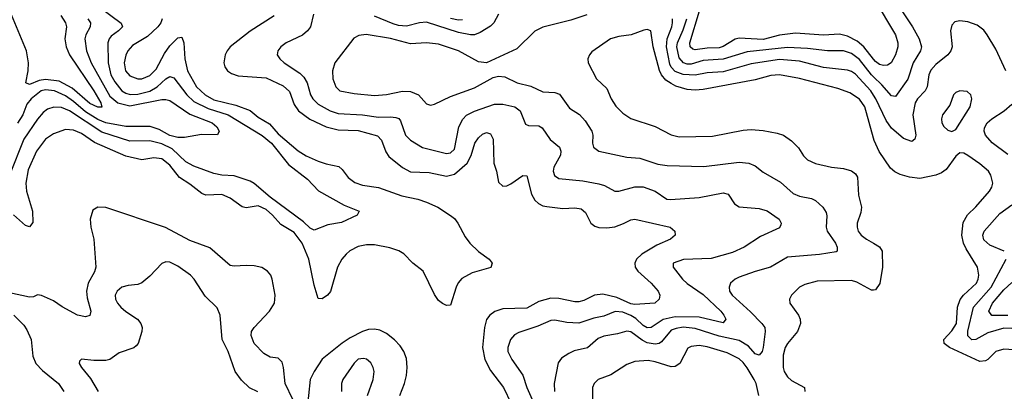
# Model space of a CAD drawing. Header units: inches. Extents: x 1308407 to 1441228, y 959628 to 1036311.
# Tile 586 of 656: x 1395741 to 1400652, y 997131 to 998986. Entities that reach past the tile are written whole.
import ezdxf

# ---------------------------------------------------------------- set-up
doc = ezdxf.new("R2010")
doc.units = ezdxf.units.IN
doc.header["$MEASUREMENT"] = 0
doc.layers.add('B3999', color=7, linetype='Continuous')
doc.layers.add('B4909', color=7, linetype='Continuous')

msp = doc.modelspace()

# ---------------------------------------------------------------- linework, layer by layer
at = {"layer": 'B3999', "color": 5}
for points, elevation in [([(1396137, 999050), (1396247.8, 998967.8), (1396253.2, 998950), (1396234.2, 998930), (1396197.1, 998902.9), (1396187, 998890), (1396180.7, 998870), (1396182.8, 998770), (1396196.3, 998710), (1396215.8, 998675.8), (1396250, 998631.2), (1396270, 998618.3), (1396292.7, 998612.7), (1396330, 998613.8), (1396390, 998628.9), (1396427, 998650), (1396470, 998690.1), (1396490, 998702.5), (1396510, 998695.4), (1396574.9, 998610), (1396610, 998577.6), (1396681.8, 998541.8), (1396780.8, 998510), (1396950, 998407.2), (1396997.2, 998370), (1397082, 998262), (1397176, 998190), (1397231.3, 998131.3), (1397359.4, 998059.4), (1397434.8, 998030), (1397424.7, 998010), (1397346.2, 997973.8), (1397278, 997962), (1397210, 997935.6), (1397190, 997945.7), (1397157, 997977), (1396990, 998099.6), (1396910, 998168.4), (1396890, 998179.1), (1396810, 998205.9), (1396749.5, 998209.5), (1396710, 998217.3), (1396610, 998253.8), (1396570, 998275.5), (1396501.4, 998341.4), (1396450, 998365.7), (1396390, 998381), (1396290, 998379.3), (1396150, 998424.7), (1395990, 998530.3), (1395950, 998547.7), (1395911.1, 998548.9), (1395880.3, 998539.7), (1395857.8, 998522.2), (1395830, 998488.3), (1395761.7, 998390), (1395690, 998209.6)], 2660), ([(1400000, 998789), (1399951.1, 998850), (1399918.3, 998878.3), (1399870, 998904.2), (1399830, 998913.9), (1399750, 998907.7), (1399610, 998918.9), (1399530, 998908.9), (1399450, 998886.8), (1399330, 998892.8), (1399310, 998887.7), (1399250, 998851.7), (1399230, 998845.5), (1399170, 998843.7), (1399110, 998834.6), (1399097.7, 998837.7), (1399084.8, 998850), (1399082.8, 998870), (1399132.3, 999030)], 2720), ([(1395945.9, 999005.9), (1395970.1, 998970), (1395975.1, 998950), (1395965.6, 998890), (1395973.3, 998850), (1395988.9, 998810), (1396110, 998630.7), (1396145.5, 998570), (1396150.6, 998549.4), (1396130, 998548.3), (1396090, 998567.4), (1396003.4, 998643.4), (1395938.1, 998678.1), (1395870, 998687.8), (1395838.3, 998681.7), (1395790, 998661.7), (1395770.9, 998670), (1395783.2, 998730), (1395785.7, 998770), (1395774.1, 998830), (1395700.5, 999010)], 2620), ([(1396451.6, 998990), (1396444.8, 998970), (1396430.1, 998949.9), (1396377.8, 998902.2), (1396303.9, 998856.1), (1396280.8, 998830), (1396270, 998808.2), (1396261.3, 998770), (1396269.1, 998730), (1396290, 998706), (1396329.7, 998689.7), (1396350.9, 998690.9), (1396390, 998706.7), (1396421.2, 998738.8), (1396462.7, 998817.3), (1396490, 998854.8), (1396530, 998895), (1396550, 998897.8), (1396560.1, 998870), (1396564, 998790), (1396577.5, 998730), (1396623.1, 998650), (1396665.8, 998610), (1396710, 998585.4), (1396819.1, 998559.1), (1396890, 998532.4), (1396930, 998498.8), (1396986.2, 998466.2), (1397030, 998415.4), (1397130, 998331.8), (1397170, 998306.3), (1397230, 998278.8), (1397270, 998265.5), (1397332.8, 998252.8), (1397350, 998237.6), (1397378.7, 998198.7), (1397412.7, 998172.7), (1397450, 998159.7), (1397530, 998148.2), (1397646.7, 998106.7), (1397727, 998090), (1397770, 998075.5), (1397826.7, 998050), (1397890, 998007.8), (1397910, 997992.6), (1397926.4, 997970), (1397962.4, 997902.4), (1397986, 997870), (1398029, 997829), (1398082.4, 997790), (1398098, 997770), (1398091.7, 997748.3), (1397997.1, 997722.9), (1397946.3, 997693.7), (1397928.1, 997671.9), (1397917.2, 997650), (1397890, 997560.9), (1397870, 997559.7), (1397850, 997568.3), (1397830, 997584.7), (1397810, 997614.5), (1397753.6, 997730), (1397701.6, 997770), (1397656.5, 997816.5), (1397631.8, 997831.8), (1397587.7, 997847.7), (1397510, 997862.6), (1397470, 997862.3), (1397430, 997853.2), (1397388.4, 997831.6), (1397370, 997815.3), (1397348.3, 997790), (1397325.6, 997750), (1397290.6, 997629.4), (1397275.9, 997610), (1397250, 997591.9), (1397230, 997593.6), (1397210, 997660.5), (1397183, 997790), (1397149.6, 997870), (1397110, 997923.3), (1397043.8, 997963.8), (1397002.6, 998010), (1396970, 998038.9), (1396930, 998057.2), (1396870, 998047.2), (1396850, 998051.9), (1396790, 998095.2), (1396750, 998112.7), (1396669.9, 998109.9), (1396650, 998118.5), (1396590, 998164.7), (1396537.3, 998197.3), (1396490, 998259.9), (1396450, 998291.4), (1396410, 998296.6), (1396350, 998285.6), (1396270, 998303.7), (1396113.3, 998373.3), (1396050, 998417.3), (1396010, 998434.2), (1395970, 998437), (1395910, 998415.9), (1395870, 998389.1), (1395825.1, 998330), (1395783, 998237), (1395771, 998170), (1395775, 998130), (1395804.2, 998030), (1395806.3, 997973.7), (1395790, 997951.2), (1395770, 997958.8), (1395710, 998011.2)], 2680), ([(1396081, 998990), (1396093.5, 998970), (1396091.8, 998950), (1396070.7, 998910), (1396066.2, 998890), (1396073.9, 998830), (1396096.8, 998770), (1396190, 998603.8), (1396230, 998570.7), (1396290, 998556.1), (1396450, 998587.4), (1396470, 998588), (1396490, 998582.5), (1396590, 998513.4), (1396701.8, 998470), (1396724.4, 998450), (1396736.5, 998430), (1396728.3, 998411.7), (1396647.1, 998412.9), (1396562.3, 998397.7), (1396530, 998397.3), (1396490, 998408.2), (1396436.9, 998436.9), (1396392, 998452), (1396270, 998452), (1396170, 998470.5), (1396130, 998487.6), (1396070, 998525.1), (1396010, 998577.8), (1395970, 998606.3), (1395914, 998630), (1395870, 998635.6), (1395847.3, 998630), (1395798.4, 998590), (1395776.7, 998563.3), (1395756.1, 998510), (1395730, 998468.7)], 2640), ([(1397010, 999005), (1396890, 998928.4), (1396791.3, 998850), (1396775.4, 998830), (1396765.5, 998810), (1396758.8, 998770), (1396763.9, 998750), (1396777.2, 998730), (1396796.8, 998716.8), (1396830, 998706.1), (1396970, 998696), (1397055.6, 998655.6), (1397087.2, 998627.2), (1397110, 998561.8), (1397130.8, 998530), (1397188.9, 998488.9), (1397270, 998451), (1397330, 998435.3), (1397430, 998433.2), (1397525.6, 998405.6), (1397545.1, 998385.1), (1397566.6, 998326.6), (1397582.2, 998302.2), (1397650, 998248.1), (1397690, 998226.4), (1397782.8, 998222.8), (1397870, 998204.1), (1397910, 998215.1), (1397973.6, 998270), (1397992.1, 998307.9), (1398011.2, 998370), (1398030, 998396.2), (1398050, 998414.4), (1398070, 998422), (1398090, 998416), (1398102.3, 998390), (1398106.7, 998270), (1398119.8, 998230), (1398130, 998174), (1398150, 998154), (1398170, 998156.9), (1398190, 998167), (1398250, 998208), (1398270, 998206.4), (1398294.6, 998114.6), (1398310, 998085.3), (1398327.9, 998067.9), (1398350, 998056.8), (1398370, 998053.1), (1398450, 998043.2), (1398510, 998047.1), (1398541.2, 998041.2), (1398563.7, 998023.7), (1398590.2, 997970), (1398610, 997955.4), (1398629, 997949), (1398670, 997946.9), (1398710, 997952.2), (1398752.5, 997967.5), (1398790, 997987.2), (1398810, 997989.2), (1398984.9, 997950), (1399008.2, 997930), (1399010.6, 997910), (1398986.7, 997890), (1398919, 997861), (1398844.1, 997815.9), (1398817.2, 997790), (1398808.6, 997770), (1398811.3, 997750), (1398824.7, 997730), (1398890.2, 997670), (1398926, 997630), (1398934, 997610), (1398930.4, 997590), (1398908.7, 997571.3), (1398810, 997563.2), (1398790, 997567.8), (1398719.6, 997599.6), (1398650, 997616.1), (1398608.7, 997611.3), (1398555.3, 997584.7), (1398530, 997577.6), (1398510, 997576.9), (1398430, 997594.6), (1398390, 997595.4), (1398330, 997578.4), (1398270, 997546.4), (1398150, 997542.5), (1398111.3, 997528.7), (1398085.8, 997510), (1398070, 997489.8), (1398058.7, 997450), (1398050.1, 997350), (1398061.5, 997290), (1398090, 997235), (1398153.9, 997150), (1398192.6, 997070)], 2720), ([(1397207.2, 999012.8), (1397191.2, 998950), (1397176.9, 998930), (1397151.3, 998908.7), (1397070.4, 998870), (1397043.7, 998850), (1397028.8, 998830), (1397026, 998810), (1397039, 998790), (1397060.2, 998770), (1397138.6, 998718.6), (1397159, 998699), (1397175, 998670), (1397190.7, 998610), (1397202.4, 998590), (1397230, 998563.6), (1397289.2, 998530), (1397330, 998518.1), (1397450, 998511), (1397530, 998499.4), (1397590, 998501.4), (1397617.8, 998497.8), (1397631.8, 998491.8), (1397640.6, 998480.6), (1397664.8, 998410), (1397690, 998383.5), (1397750, 998347.1), (1397870, 998318.4), (1397890, 998321.6), (1397910, 998339.5), (1397932.1, 998450), (1397950.7, 998489.3), (1397970.3, 998509.7), (1398010, 998529.1), (1398110, 998564.8), (1398150, 998563.7), (1398210, 998551.4), (1398237.1, 998530), (1398263.6, 998463.6), (1398278.3, 998458.3), (1398330, 998455.5), (1398346.2, 998446.2), (1398387.4, 998387.4), (1398432.6, 998350), (1398439.7, 998330), (1398438, 998310), (1398405.8, 998250), (1398402, 998230), (1398407.9, 998207.9), (1398430, 998193), (1398550, 998180.5), (1398630, 998166.2), (1398657.9, 998157.9), (1398710.2, 998130.2), (1398730, 998129.3), (1398810, 998150.8), (1398850, 998152.1), (1398910.3, 998130), (1398968, 998090), (1398987.7, 998087.7), (1399130, 998098), (1399250, 998122), (1399274.1, 998114.1), (1399307.1, 998067.1), (1399330, 998051.9), (1399430, 998044), (1399470, 998031.1), (1399528.5, 997990), (1399539.5, 997970), (1399537.5, 997962.5), (1399530, 997947.4), (1399436.3, 997903.7), (1399354.9, 997850), (1399297, 997823), (1399190, 997794.3), (1399051.1, 997788.9), (1399000.5, 997770), (1399000.3, 997750), (1399046.7, 997690), (1399070, 997668.8), (1399150, 997613.6), (1399237.7, 997530), (1399253.7, 997510), (1399262.3, 997490), (1399250, 997473.3), (1399130, 997500.4), (1399010, 997501.8), (1398951, 997489), (1398890, 997449.4), (1398870, 997447.7), (1398850, 997459), (1398814, 997494), (1398790, 997509.3), (1398750, 997525), (1398710.6, 997529.4), (1398655, 997505), (1398604.9, 997495.1), (1398530, 997471.1), (1398470, 997473.6), (1398410, 997485.2), (1398390, 997483.4), (1398324.8, 997455.2), (1398230, 997423.8), (1398208.2, 997411.8), (1398189.1, 997390), (1398175.5, 997350), (1398176.2, 997330), (1398195.9, 997290), (1398251.2, 997211.2), (1398270.8, 997150), (1398323.8, 997030)], 2740), ([(1398570, 999010.7), (1398490, 998983.7), (1398350, 998948.6), (1398310, 998928.2), (1398220.2, 998839.8), (1398070, 998769.7), (1398030, 998774.8), (1397929.7, 998830), (1397830, 998863.4), (1397770, 998869.9), (1397690, 998865.3), (1397590, 998892.1), (1397468.3, 998911.7), (1397432.5, 998907.5), (1397407.3, 998892.7), (1397313.1, 998770), (1397300.8, 998730), (1397302.4, 998690), (1397317.8, 998650), (1397338.4, 998630), (1397410, 998616.6), (1397510, 998607.5), (1397570, 998611.4), (1397650, 998628.2), (1397690, 998627.3), (1397730, 998610.2), (1397770, 998566.3), (1397790, 998559.6), (1397810, 998563.6), (1397890, 998602.5), (1398010, 998644.8), (1398102.5, 998697.5), (1398130, 998703.9), (1398160.2, 998700.2), (1398221.6, 998670), (1398290, 998654.4), (1398350, 998624.8), (1398410, 998621.4), (1398433.5, 998613.5), (1398484.1, 998544.1), (1398533.1, 998513.1), (1398561, 998481), (1398594, 998430), (1398600.2, 998410), (1398597.4, 998370), (1398603.1, 998350), (1398630.2, 998330.2), (1398770, 998299), (1398834.1, 998294.1), (1398924.6, 998264.6), (1398970, 998257.9), (1399153.6, 998253.6), (1399330, 998275), (1399377.3, 998270), (1399410, 998255.5), (1399450, 998224.6), (1399535.4, 998175.4), (1399598.5, 998118.5), (1399630, 998105.5), (1399690, 998093.5), (1399710, 998083.2), (1399746.7, 998050), (1399763, 998023), (1399767.2, 998007.2), (1399763.8, 997950), (1399768.3, 997930), (1399810.1, 997870), (1399819.2, 997850), (1399818.7, 997830), (1399813.8, 997826.1), (1399730, 997813.6), (1399570, 997801.1), (1399486.4, 997750), (1399410, 997729.1), (1399330, 997700.2), (1399309, 997690), (1399286.7, 997670), (1399279.1, 997650), (1399280.7, 997630), (1399294.4, 997610), (1399386.9, 997526.9), (1399442.7, 997470), (1399456.8, 997450), (1399459.1, 997430), (1399450, 997349.3), (1399444.5, 997330), (1399430, 997311), (1399410, 997317.3), (1399375.6, 997355.6), (1399330, 997384.1), (1399230, 997405.5), (1399110, 997444.9), (1399050, 997450.5), (1399015.1, 997444.9), (1398990, 997435.2), (1398942.1, 997377.9), (1398930.1, 997369.9), (1398910, 997365.5), (1398870, 997372.3), (1398845.4, 997385.4), (1398790, 997427.4), (1398770, 997431.6), (1398722.9, 997417), (1398654.1, 997405.9), (1398626.4, 997393.6), (1398572.6, 997347.4), (1398507.2, 997332.8), (1398479.8, 997320.2), (1398444.2, 997295.8), (1398426.4, 997273.6), (1398406, 997170), (1398408.1, 997130)], 2760), ([(1398130, 999012.8), (1398106.7, 998970), (1398090, 998953.3), (1398038, 998922), (1398010, 998910.8), (1397990, 998909.5), (1397930, 998921.1), (1397770, 998972.7), (1397734.4, 998970), (1397670, 998953), (1397630, 998956), (1397604.5, 998964.5), (1397510, 999003.5)], 2740), ([(1397950, 998985.7), (1397930, 998983.6), (1397890, 998991.3)], 2720), ([(1400000, 998609.2), (1399987, 998630), (1399910, 998713.6), (1399890, 998727.3), (1399870, 998733.7), (1399750, 998746.2), (1399630, 998779.2), (1399530, 998786.2), (1399390, 998764.8), (1399250, 998725.4), (1399170, 998720.6), (1399110, 998708.9), (1399050, 998712.7), (1399010, 998726.6), (1398990, 998748.8), (1398984, 998764), (1398966.3, 998850), (1398970.8, 998890), (1398994, 998950), (1398997.5, 998970), (1398997, 998990)], 2760), ([(1400000, 998699.8), (1399989.6, 998709.6), (1399930, 998786.5), (1399890, 998816.4), (1399850, 998830.9), (1399770, 998829.5), (1399670, 998842.1), (1399570, 998847.6), (1399370, 998824.6), (1399250, 998789.3), (1399150, 998782.4), (1399090, 998764), (1399070, 998763.7), (1399052.2, 998770), (1399030, 998794.7), (1399018.3, 998850), (1399021.3, 998870), (1399050, 998934.3), (1399068.1, 998990)], 2740), ([(1400000, 998394.4), (1399956.4, 998550), (1399930, 998588.4), (1399880.8, 998620.8), (1399822.2, 998642.2), (1399630, 998691.5), (1399530, 998710.4), (1399487.6, 998707.6), (1399410, 998686.1), (1399150, 998637.7), (1399110, 998634), (1399070, 998636.7), (1399014.2, 998654.2), (1398990, 998666.3), (1398964.5, 998684.5), (1398942.5, 998710), (1398932.4, 998732.4), (1398900.8, 998850), (1398889.5, 998930), (1398870, 998937.1), (1398853.9, 998933.9), (1398790.7, 998909.3), (1398730, 998901.5), (1398688.5, 998890), (1398595.3, 998824.7), (1398582.4, 998810), (1398574.4, 998790), (1398575.8, 998770), (1398618.7, 998690), (1398670, 998641.6), (1398691.5, 998590), (1398713.6, 998553.6), (1398750, 998518.3), (1398790, 998493.1), (1398910, 998452.3), (1398990.1, 998410.1), (1399030, 998400.6), (1399195.8, 998404.2), (1399350, 998433.5), (1399390, 998436.8), (1399450, 998433), (1399519.1, 998419.1), (1399550, 998409), (1399590, 998381.7), (1399625.6, 998345.6), (1399650, 998306.7), (1399670, 998286.5), (1399710, 998268.3), (1399790, 998250.2), (1399850, 998243.2), (1399890, 998231.6), (1399910, 998215.5), (1399919, 998199), (1399924, 998110), (1399939.1, 998050), (1399936.1, 998023.9), (1399918.5, 997970), (1399918, 997950), (1399923.9, 997930), (1399938.5, 997910), (1399964.2, 997890), (1400000, 997869.6)], 2780), ([(1397102.6, 997090), (1397064.6, 997170), (1397056.7, 997250), (1397050, 997276.9), (1397030, 997296.8), (1396990, 997300.6), (1396958.8, 997318.9), (1396911.2, 997370), (1396894.9, 997410), (1396896.8, 997430), (1396909.8, 997450), (1396986.3, 997530), (1397012, 997570), (1397015, 997610), (1397000.7, 997690), (1396992.8, 997710), (1396977.2, 997730), (1396948.5, 997748.5), (1396910, 997757.5), (1396870, 997759.5), (1396810, 997754.6), (1396790, 997758.9), (1396690, 997846.2), (1396590, 997883.2), (1396468.1, 997948.1), (1396170, 998048.4), (1396130, 998049.7), (1396105.1, 998034.9), (1396093.2, 997990), (1396096.6, 997950), (1396110.5, 997890.5), (1396120.1, 997750), (1396113.4, 997726.6), (1396082.9, 997670), (1396074.1, 997630), (1396077.7, 997597.7), (1396095.9, 997530), (1396090.2, 997509.8), (1396070, 997502.2), (1396030, 997510.8), (1395952.9, 997552.9), (1395910, 997582.7), (1395850, 997609.6), (1395830, 997611.5), (1395810, 997601.6), (1395790, 997600.5), (1395690, 997621.6)], 2720), ([(1396928.8, 997128.8), (1396887.4, 997147.4), (1396846.8, 997186.8), (1396816.3, 997230), (1396781.5, 997330), (1396751.2, 997390), (1396740.4, 997510), (1396726.7, 997546.7), (1396665.8, 997605.8), (1396610.9, 997690), (1396593.3, 997710), (1396530, 997755.3), (1396490, 997775.7), (1396470, 997777.8), (1396450, 997769), (1396390, 997705.9), (1396350, 997672.1), (1396330, 997663.5), (1396281.6, 997658.4), (1396250.4, 997650), (1396227.6, 997630), (1396216.9, 997610), (1396218.8, 997590), (1396228.4, 997570), (1396245.4, 997550), (1396270, 997528.4), (1396328.8, 997490), (1396344.6, 997470), (1396351.6, 997450), (1396350.2, 997430), (1396331.4, 997370), (1396322.6, 997357.4), (1396310, 997346.9), (1396236.8, 997323.2), (1396190, 997289.7), (1396170, 997284.8), (1396110, 997284.4), (1396048.7, 997291.3), (1396038.8, 997281.2), (1396037.1, 997270), (1396048.9, 997250), (1396094.4, 997194.4), (1396133, 997130)], 2740), ([(1400000, 997636.1), (1399990, 997635.3), (1399915.9, 997675.9), (1399890, 997683), (1399718.9, 997681), (1399656.7, 997663.3), (1399630, 997650.8), (1399590.3, 997610), (1399580.3, 997590), (1399581.7, 997570), (1399625.2, 997510), (1399634.2, 997490), (1399635.5, 997470), (1399620.2, 997430), (1399570.2, 997370), (1399559.4, 997350), (1399549.6, 997310.4), (1399549, 997250), (1399554, 997230), (1399570, 997202.7), (1399590, 997185.4), (1399654.9, 997150), (1399656.4, 997130)], 2780), ([(1395712.2, 997510), (1395760.9, 997460.9), (1395777, 997437), (1395797.8, 997390), (1395806.7, 997306.7), (1395822, 997270), (1395855, 997235), (1395934.5, 997170), (1395960.6, 997130)], 2720), ([(1397636.8, 997110), (1397660.5, 997170), (1397669.9, 997210.1), (1397673.4, 997250), (1397670, 997294.5), (1397656.5, 997330), (1397637.9, 997357.9), (1397610, 997387.8), (1397570, 997419.8), (1397536.7, 997436.6), (1397510, 997441.3), (1397481.2, 997438.8), (1397450, 997429.2), (1397390, 997398.4), (1397350, 997371.6), (1397250, 997291.3), (1397209, 997230), (1397189.6, 997190), (1397173, 997030)], 2720), ([(1399427.4, 997110), (1399413.8, 997170), (1399404.9, 997190), (1399370, 997248), (1399350, 997275.3), (1399330, 997293.1), (1399270, 997323.2), (1399170, 997352.3), (1399130, 997359.1), (1399090, 997355), (1399073.5, 997346.5), (1399032.9, 997270), (1399010, 997255), (1398990, 997252.9), (1398910, 997278.4), (1398875.6, 997284.4), (1398810, 997279.3), (1398770, 997264.2), (1398690, 997212.8), (1398626, 997190), (1398605.7, 997170), (1398598.3, 997150), (1398598.4, 997090)], 2780), ([(1397476.4, 997110), (1397503.5, 997190), (1397508.3, 997230), (1397504, 997250), (1397492.3, 997272.3), (1397471.4, 997291.4), (1397455.3, 997295.3), (1397430, 997290.8), (1397410, 997271), (1397352.8, 997190), (1397346.9, 997170), (1397346.9, 997130)], 2740)]:
    msp.add_lwpolyline(points, dxfattribs=dict(at, elevation=elevation))
at = {"layer": 'B4909', "color": 5}
for points, elevation in [([(1400000, 999095.5), (1400002.6, 999090), (1400110.1, 998910), (1400121.5, 998870), (1400120.9, 998850), (1400110.1, 998810), (1400087.6, 998770), (1400070, 998759), (1400050, 998757), (1400030, 998761.8), (1400010, 998776.5), (1400000, 998789)], 2720), ([(1400141.3, 999030), (1400194.8, 998950), (1400227.6, 998890), (1400238.7, 998850), (1400234.1, 998830), (1400197.2, 998770), (1400171.4, 998688.6), (1400110, 998602), (1400090, 998605.8), (1400041.1, 998661.1), (1400000, 998699.8)], 2740), ([(1400659.1, 998730), (1400610, 998838.9), (1400566.9, 998910), (1400550, 998933), (1400517.5, 998957.5), (1400470, 998975.1), (1400430, 998979.7), (1400405.3, 998974.7), (1400390, 998959), (1400384.2, 998930), (1400392.1, 998850), (1400386, 998830), (1400370.2, 998810), (1400310, 998761.7), (1400286.3, 998733.7), (1400275.5, 998710), (1400267, 998650), (1400256.8, 998630), (1400219.5, 998590), (1400208.1, 998570), (1400195.9, 998510), (1400210.1, 998409.9), (1400206, 998390), (1400190, 998377.6), (1400150, 998392.2), (1400090, 998443.7), (1400062.8, 998482.8), (1400011.3, 998591.3), (1400000, 998609.2)], 2760), ([(1400670, 998312), (1400591.7, 998371.7), (1400558.5, 998410), (1400552, 998430), (1400553.8, 998446.2), (1400566.2, 998470), (1400590, 998491.3), (1400651.6, 998530), (1400690, 998563.5)], 2760), ([(1400750, 997333.6), (1400650, 997340.5), (1400610, 997329.8), (1400570.5, 997289.5), (1400557.5, 997282.6), (1400530, 997279.3), (1400378.4, 997350), (1400351.4, 997370), (1400349.9, 997390), (1400390, 997431.9), (1400413.3, 997470), (1400418.5, 997550), (1400431.4, 997588.6), (1400449.1, 997610.9), (1400512.7, 997670), (1400522.5, 997690), (1400525.8, 997710), (1400519.1, 997750), (1400461.7, 997841.7), (1400448.5, 997870), (1400440.4, 997910), (1400447.3, 997972.7), (1400468, 998012), (1400510, 998051.2), (1400577.6, 998130), (1400589.7, 998150), (1400594.2, 998170), (1400585.6, 998210), (1400573.3, 998230), (1400530, 998266.2), (1400470, 998307.3), (1400450, 998318.7), (1400430, 998320.7), (1400410, 998305.1), (1400361.7, 998238.3), (1400338.6, 998221.4), (1400310.2, 998209.8), (1400230, 998192.2), (1400179.4, 998199.4), (1400132.7, 998212.7), (1400106.3, 998226.3), (1400084.9, 998244.9), (1400027.8, 998327.8), (1400003.1, 998383.1), (1400000, 998394.4)], 2780), ([(1400652.1, 997830), (1400580.2, 997860.2), (1400550, 997886.8), (1400544.3, 997910), (1400552.2, 997930), (1400630, 998018.1), (1400690, 998061.2)], 2760), ([(1400000, 997869.6), (1400030, 997852.6), (1400042.4, 997830), (1400045, 997750), (1400030.8, 997669.2), (1400010, 997636.9), (1400000, 997636.1)], 2780), ([(1400690, 997443.9), (1400650, 997445.6), (1400570, 997422.6), (1400510, 997389.9), (1400490, 997388.1), (1400470, 997408.4), (1400470.5, 997430.5), (1400498, 997550), (1400587.3, 997650), (1400661.4, 997790)], 2760), ([(1400670, 997509.7), (1400590, 997509.9), (1400575.3, 997530), (1400593.1, 997570), (1400650, 997637.7), (1400690, 997673.3)], 2740)]:
    msp.add_lwpolyline(points, dxfattribs=dict(at, elevation=elevation))
at = {"layer": 'B4909', "color": 5, "elevation": 2780}
msp.add_lwpolyline([(1400430, 998631.1), (1400410, 998623), (1400398, 998610), (1400381.1, 998558.9), (1400343.6, 998510), (1400338.3, 998490), (1400340.9, 998470), (1400350, 998453), (1400370, 998434.4), (1400390, 998427.7), (1400410, 998437.3), (1400481.5, 998550), (1400489.6, 998590), (1400484.5, 998610), (1400467.6, 998627.6)], close=True, dxfattribs=at)

doc.saveas('drawing.dxf')
